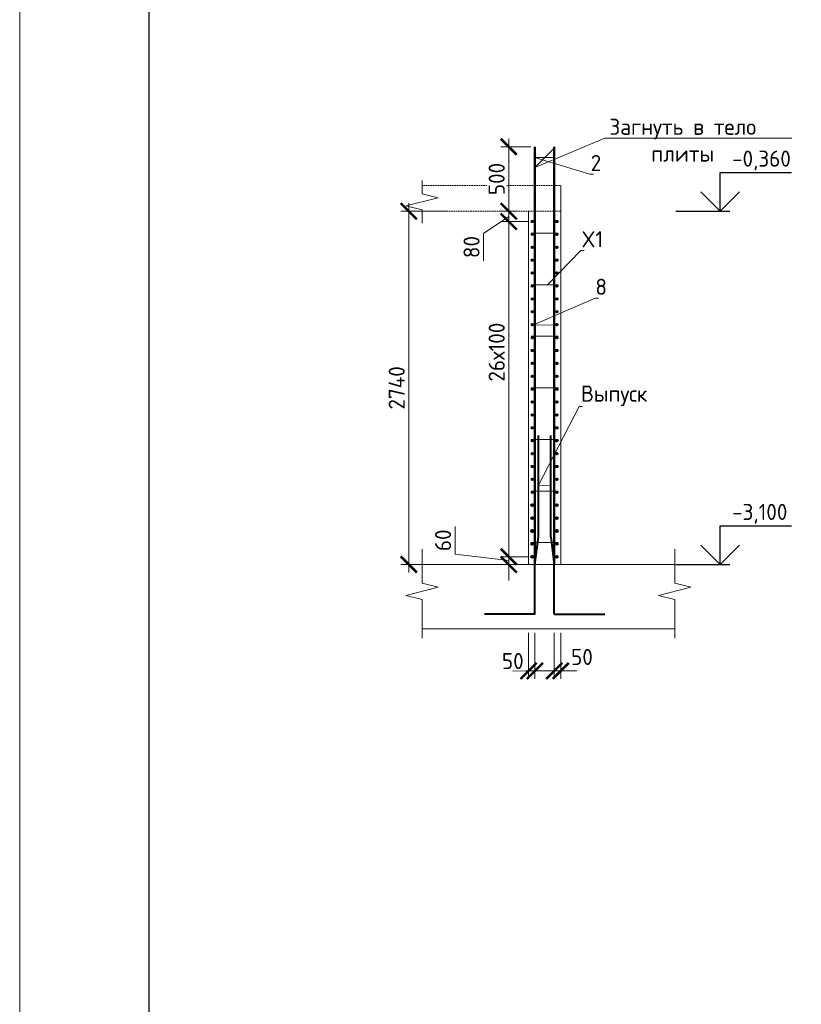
# Model space of a CAD drawing. Header units: millimetres. Extents: x 376598 to 1249954, y -318491 to -22134.
# Tile 263 of 444: x 665485 to 677603, y -153517 to -138245. Entities that reach past the tile are written whole.
import ezdxf
from ezdxf import colors
from ezdxf.entities.mleader import LeaderData, LeaderLine
from ezdxf.math import Vec2, Vec3

# ---------------------------------------------------------------- set-up
doc = ezdxf.new("R2010")
doc.units = ezdxf.units.MM
doc.linetypes.add('01 Штриховая _4 мм_', pattern=[6, 3.5, -2.5])
for name, color, linetype, lineweight in [('AF_Perekritie', 90, 'Continuous', 18), ('AF_Stena', 90, 'Continuous', 18), ('KR_Fundament', 253, 'Continuous', 18), ('Арм_шпильки', 143, 'Continuous', 18), ('Армирование', 3, 'Continuous', 40), ('АрмСтер', 2, 'Continuous', 50), ('подоснова', 151, 'Continuous', 5), ('РАЗМЕРЫ', 1, 'Continuous', 9), ('ТОНКИЕ', 7, 'Continuous', 9)]:
    doc.layers.add(name, color=color, linetype=linetype, lineweight=lineweight)
doc.layers.add('ТОЛСТЫЕ_ОСНОВНЫЕ', color=6, linetype='Continuous')
doc.styles.add('GOST-2.304_Type-B', font='GOST_Common.ttf')
doc.dimstyles.new('мой 25', dxfattribs={"dimscale": 100, "dimtxt": 2.5, "dimasz": 2.5, "dimexe": 1.25, "dimexo": 0.625, "dimtad": 1, "dimdec": 0, "dimlfac": 0.5, "dimtxsty": 'GOST-2.304_Type-B', "dimblk": 'ARCHTICK', "dimcen": 2.5, "dimdle": 1.25, "dimaunit": 1, "dimadec": 1, "dimazin": 2, "dimtfac": 1, "dimtdec": 0, "dimtmove": 1, "dimatfit": 3, "dimfxl": 6, "dimfxlon": 1, "dimtfill": 1, "dimlwd": -1, "dimlwe": -1, "dimarcsym": 0})

# ---------------------------------------------------------------- blocks, each defined once
blk = doc.blocks.new('*U2962')
at = {"layer": 'ТОЛСТЫЕ_ОСНОВНЫЕ', "color": 6}
blk.add_lwpolyline([(20, 5), (836, 5), (836, 589), (20, 589)], close=True, dxfattribs=at)
at = {"layer": 'ТОНКИЕ'}
blk.add_lwpolyline([(0, 0), (841, 0), (841, 594), (0, 594)], close=True, dxfattribs=at)
blk = doc.blocks.new('_None')
blk = doc.blocks.new('_ArchTick')
at = {"color": 0, "linetype": 'ByBlock', "const_width": 0.15}
blk.add_lwpolyline([(-0.5, -0.5), (0.5, 0.5)], dxfattribs=at)
blk = doc.blocks.new('*D2923')
at = {"layer": 'DEFPOINTS', "color": 0, "lineweight": 0, "transparency": 16777216}
for p in [(673067, -141216), (673204, -141216), (673433, -141376)]:
    blk.add_point(p, dxfattribs=at)
at = {"layer": 'РАЗМЕРЫ', "color": 0, "linetype": 'Continuous', "transparency": 16777216}
for p, q in [((673067, -141501), (673067, -141091)), ((673142, -141216), (672942, -141216)), ((673067, -141296), (672677, -141559)), ((673370, -141376), (672942, -141376)), ((672677, -141559), (672677, -141984))]:
    blk.add_line(p, q, dxfattribs=at)
at = {"layer": 'РАЗМЕРЫ', "color": 0, "transparency": 16777216, "xscale": 250, "yscale": 250, "zscale": 250}
for p, rotation in [((673067, -141216), 90), ((673067, -141376), 270)]:
    blk.add_blockref('_ArchTick', p, dxfattribs=dict(at, rotation=rotation))
at = {"layer": 'РАЗМЕРЫ', "color": 0, "lineweight": 0, "transparency": 16777216, "insert": (672490, -141772), "char_height": 250, "attachment_point": 5, "rotation": 90, "style": 'GOST-2.304_Type-B', "bg_fill": 3, "box_fill_scale": 1.1, "bg_fill_color": 256, "bg_fill_true_color": 13158600, "bg_fill_transparency": 0}
blk.add_mtext('80', dxfattribs=at)
blk = doc.blocks.new('*D2924')
at = {"layer": 'DEFPOINTS', "color": 0, "lineweight": 0, "transparency": 16777216}
for p in [(673433, -146576), (673067, -146696), (673373, -146696)]:
    blk.add_point(p, dxfattribs=at)
at = {"layer": 'РАЗМЕРЫ', "color": 0, "linetype": 'Continuous', "transparency": 16777216}
for p, q in [((672236, -146533), (672236, -146108)), ((673067, -146576), (673067, -146326)), ((673067, -146636), (672236, -146533)), ((673370, -146576), (672942, -146576)), ((673067, -146576), (673067, -146696)), ((673067, -146576), (673067, -146696)), ((673310, -146696), (672942, -146696)), ((673067, -146696), (673067, -146946))]:
    blk.add_line(p, q, dxfattribs=at)
at = {"layer": 'РАЗМЕРЫ', "color": 0, "transparency": 16777216, "xscale": 250, "yscale": 250, "zscale": 250}
for p, rotation in [((673067, -146576), 270), ((673067, -146696), 90)]:
    blk.add_blockref('_ArchTick', p, dxfattribs=dict(at, rotation=rotation))
at = {"layer": 'РАЗМЕРЫ', "color": 0, "lineweight": 0, "transparency": 16777216, "insert": (672049, -146320), "char_height": 250, "attachment_point": 5, "rotation": 90, "style": 'GOST-2.304_Type-B', "bg_fill": 3, "box_fill_scale": 1.1, "bg_fill_color": 256, "bg_fill_true_color": 13158600, "bg_fill_transparency": 0}
blk.add_mtext('60', dxfattribs=at)
blk = doc.blocks.new('*D2767')
at = {"layer": 'DEFPOINTS', "color": 0, "lineweight": 0, "transparency": 16777216}
for p in [(673067, -140216), (673474, -140216), (672942, -141216)]:
    blk.add_point(p, dxfattribs=at)
at = {"layer": 'РАЗМЕРЫ', "color": 0, "linetype": 'Continuous', "transparency": 16777216}
for p, q in [((673067, -141341), (673067, -140091)), ((673411, -140216), (672942, -140216)), ((673005, -141216), (673192, -141216))]:
    blk.add_line(p, q, dxfattribs=at)
at = {"layer": 'РАЗМЕРЫ', "color": 0, "transparency": 16777216, "xscale": 250, "yscale": 250, "zscale": 250}
for p, rotation in [((673067, -140216), 90), ((673067, -141216), 270)]:
    blk.add_blockref('_ArchTick', p, dxfattribs=dict(at, rotation=rotation))
at = {"layer": 'РАЗМЕРЫ', "color": 0, "lineweight": 0, "transparency": 16777216, "insert": (672880, -140716), "char_height": 250, "attachment_point": 5, "rotation": 90, "style": 'GOST-2.304_Type-B', "bg_fill": 3, "box_fill_scale": 1.1, "bg_fill_color": 256, "bg_fill_true_color": 13158600, "bg_fill_transparency": 0}
blk.add_mtext('500', dxfattribs=at)
blk = doc.blocks.new('*D2768')
at = {"layer": 'DEFPOINTS', "color": 0, "lineweight": 0, "transparency": 16777216}
for p in [(673677, -141216), (671518, -146696), (673837, -146696)]:
    blk.add_point(p, dxfattribs=at)
at = {"layer": 'РАЗМЕРЫ', "color": 0, "linetype": 'Continuous', "transparency": 16777216}
for p, q in [((671518, -141091), (671518, -146821)), ((672118, -141216), (671393, -141216)), ((672118, -146696), (671393, -146696))]:
    blk.add_line(p, q, dxfattribs=at)
at = {"layer": 'РАЗМЕРЫ', "color": 0, "transparency": 16777216, "xscale": 250, "yscale": 250, "zscale": 250}
for p, rotation in [((671518, -141216), 90), ((671518, -146696), 270)]:
    blk.add_blockref('_ArchTick', p, dxfattribs=dict(at, rotation=rotation))
at = {"layer": 'РАЗМЕРЫ', "color": 0, "lineweight": 0, "transparency": 16777216, "insert": (671330, -143956), "char_height": 250, "attachment_point": 5, "rotation": 90, "style": 'GOST-2.304_Type-B', "bg_fill": 3, "box_fill_scale": 1.1, "bg_fill_color": 256, "bg_fill_true_color": 13158600, "bg_fill_transparency": 0}
blk.add_mtext('2740', dxfattribs=at)
blk = doc.blocks.new('*D2925')
at = {"layer": 'DEFPOINTS', "color": 0, "lineweight": 0, "transparency": 16777216}
for p in [(673433, -141376), (673067, -146576), (673289, -146576)]:
    blk.add_point(p, dxfattribs=at)
at = {"layer": 'РАЗМЕРЫ', "color": 0, "linetype": 'Continuous', "transparency": 16777216}
for p, q in [((673067, -141251), (673067, -146701)), ((673370, -141376), (672942, -141376)), ((673226, -146576), (672942, -146576))]:
    blk.add_line(p, q, dxfattribs=at)
at = {"layer": 'РАЗМЕРЫ', "color": 0, "transparency": 16777216, "xscale": 250, "yscale": 250, "zscale": 250}
for p, rotation in [((673067, -141376), 90), ((673067, -146576), 270)]:
    blk.add_blockref('_ArchTick', p, dxfattribs=dict(at, rotation=rotation))
at = {"layer": 'РАЗМЕРЫ', "color": 0, "lineweight": 0, "transparency": 16777216, "insert": (672880, -143402), "char_height": 250, "attachment_point": 5, "rotation": 90, "style": 'GOST-2.304_Type-B', "bg_fill": 3, "box_fill_scale": 1.1, "bg_fill_color": 256, "bg_fill_true_color": 13158600, "bg_fill_transparency": 0}
blk.add_mtext('26х100', dxfattribs=at)
blk = doc.blocks.new('*D2769')
at = {"layer": 'DEFPOINTS', "color": 0, "lineweight": 0, "transparency": 16777216}
for p in [(673373, -147696), (673472, -147696), (673472, -148346)]:
    blk.add_point(p, dxfattribs=at)
at = {"layer": 'РАЗМЕРЫ', "color": 0, "linetype": 'Continuous', "transparency": 16777216}
for p, q in [((673373, -147758), (673373, -148471)), ((673472, -147758), (673472, -148471)), ((673373, -148346), (673123, -148346)), ((673472, -148346), (673722, -148346))]:
    blk.add_line(p, q, dxfattribs=at)
at = {"layer": 'РАЗМЕРЫ', "color": 0, "lineweight": 0, "transparency": 16777216, "insert": (673130, -148193), "char_height": 250, "attachment_point": 5, "style": 'GOST-2.304_Type-B', "bg_fill": 3, "box_fill_scale": 1.1, "bg_fill_color": 256, "bg_fill_true_color": 13158600, "bg_fill_transparency": 0}
blk.add_mtext('50', dxfattribs=at)
at = {"layer": 'РАЗМЕРЫ', "color": 0, "linetype": 'Continuous', "transparency": 16777216}
blk.add_line((673373, -148346), (673472, -148346), dxfattribs=at)
at = {"layer": 'РАЗМЕРЫ', "color": 0, "transparency": 16777216, "xscale": 250, "yscale": 250, "zscale": 250}
blk.add_blockref('_ArchTick', (673373, -148346), dxfattribs=at)
at = {"layer": 'РАЗМЕРЫ', "color": 0, "transparency": 16777216, "xscale": 250, "yscale": 250, "zscale": 250, "rotation": 180}
blk.add_blockref('_ArchTick', (673472, -148346), dxfattribs=at)
blk = doc.blocks.new('*D2770')
at = {"layer": 'DEFPOINTS', "color": 0, "lineweight": 0, "transparency": 16777216}
for p in [(673772, -147696), (673873, -147696), (673873, -148346)]:
    blk.add_point(p, dxfattribs=at)
at = {"layer": 'РАЗМЕРЫ', "color": 0, "linetype": 'Continuous', "transparency": 16777216}
for p, q in [((673772, -147758), (673772, -148471)), ((673873, -147758), (673873, -148471)), ((673772, -148346), (673522, -148346)), ((673772, -148346), (673873, -148346)), ((673873, -148346), (674123, -148346))]:
    blk.add_line(p, q, dxfattribs=at)
at = {"layer": 'РАЗМЕРЫ', "color": 0, "transparency": 16777216, "xscale": 250, "yscale": 250, "zscale": 250}
blk.add_blockref('_ArchTick', (673772, -148346), dxfattribs=at)
at = {"layer": 'РАЗМЕРЫ', "color": 0, "lineweight": 0, "transparency": 16777216, "insert": (674202, -148130), "char_height": 250, "attachment_point": 5, "style": 'GOST-2.304_Type-B', "bg_fill": 3, "box_fill_scale": 1.1, "bg_fill_color": 256, "bg_fill_true_color": 13158600, "bg_fill_transparency": 0}
blk.add_mtext('50', dxfattribs=at)
at = {"layer": 'РАЗМЕРЫ', "color": 0, "transparency": 16777216, "xscale": 250, "yscale": 250, "zscale": 250, "rotation": 180}
blk.add_blockref('_ArchTick', (673873, -148346), dxfattribs=at)

msp = doc.modelspace()

# ---------------------------------------------------------------- linework, layer by layer
for points in [[(676343.4, -140615.7), (677448.6, -140615.7)], [(676343.4, -141215.7), (676343.4, -140615.7)], [(676643.4, -140915.7), (676343.4, -141215.7), (676043.4, -140915.7)], [(675658.8, -141215.7), (676493.4, -141215.7)], [(676343.4, -146095.7), (677448.6, -146095.7)], [(676343.4, -146695.7), (676343.4, -146095.7)], [(676643.4, -146395.7), (676343.4, -146695.7), (676043.4, -146395.7)], [(675658.8, -146695.7), (676493.4, -146695.7)]]:
    msp.add_lwpolyline(points)
at = {"layer": 'AF_Perekritie', "linetype": '01 Штриховая _4 мм_', "lineweight": 9}
for p, q in [((673872.5, -140815.7), (671723.9, -140815.7)), ((671723.9, -141215.7), (673872.5, -141215.7))]:
    msp.add_line(p, q, dxfattribs=at)
at = {"layer": 'AF_Stena', "lineweight": 20}
for p, q in [((673872.5, -146695.7), (673872.5, -140816.7)), ((673372.5, -141215.7), (673372.5, -146695.7)), ((673372.5, -146695.7), (673872.5, -146695.7))]:
    msp.add_line(p, q, dxfattribs=at)
for points in [[(671723.9, -140890.7), (671723.9, -140740.7)], [(671723.9, -140890.7), (671723.9, -140945.7)], [(671723.9, -140945.7), (671973.9, -141008.2)], [(671973.9, -141008.2), (671473.9, -141133.2)], [(671473.9, -141133.2), (671723.9, -141195.7)], [(671723.9, -141195.7), (671723.9, -141250.7)], [(671723.9, -141250.7), (671723.9, -141400.7)], [(671723.9, -146931.6), (671723.9, -146459.7)], [(675640.3, -146931.6), (675640.3, -146459.7)], [(671973.9, -147049.1), (671473.9, -147174.1)], [(671723.9, -146931.6), (671723.9, -146986.6)], [(671723.9, -146986.6), (671973.9, -147049.1)], [(675890.3, -147049.1), (675390.3, -147174.1)], [(675640.3, -146931.6), (675640.3, -146986.6)], [(675640.3, -146986.6), (675890.3, -147049.1)], [(671473.9, -147174.1), (671723.9, -147236.6)], [(675390.3, -147174.1), (675640.3, -147236.6)], [(671723.9, -147236.6), (671723.9, -147291.6)], [(671723.9, -147291.6), (671723.9, -147835.7)], [(675640.3, -147236.6), (675640.3, -147291.6)], [(675640.3, -147291.6), (675640.3, -147835.7)]]:
    msp.add_lwpolyline(points, dxfattribs=at)
at = {"layer": 'KR_Fundament', "lineweight": 9}
for p, q in [((675640.3, -146695.7), (671723.9, -146695.7)), ((671723.9, -147695.7), (675640.3, -147695.7))]:
    msp.add_line(p, q, dxfattribs=at)
at = {"layer": 'Армирование', "ltscale": 100}
for p, q in [((673527.5, -146268.3), (673527.8, -144695.2)), ((673718.2, -146268.3), (673718.5, -144695.2)), ((673473.5, -146702.9), (673527.5, -146268.3)), ((673718.2, -146268.3), (673772.2, -146702.9)), ((673473.8, -147466.3), (673473.5, -146702.9)), ((673772.5, -147466.3), (673772.2, -146702.9)), ((673474.1, -147466.4), (672692.5, -147466.1)), ((673772.5, -147466.3), (674554.1, -147466))]:
    msp.add_line(p, q, dxfattribs=at)
for centre, radius in [((673432.5, -141375.7), 12), ((673812.5, -141375.7), 12), ((673812.5, -141775.7), 12), ((673432.5, -142175.7), 12), ((673812.5, -142175.7), 12), ((673432.5, -142575.7), 12), ((673812.5, -142575.7), 12), ((673432.5, -142975.7), 12), ((673812.5, -142975.7), 12), ((673432.5, -143375.7), 12), ((673812.5, -143375.7), 12), ((673432.5, -143775.7), 12), ((673812.5, -143775.7), 12), ((673432.5, -144175.7), 12), ((673812.5, -144175.7), 12), ((673432.5, -144575.7), 12), ((673812.5, -144575.7), 12), ((673432.5, -144975.7), 12), ((673812.5, -144975.7), 12), ((673432.5, -145375.7), 12), ((673812.5, -145375.7), 12), ((673432.5, -145775.7), 16), ((673812.5, -145775.7), 16), ((673432.5, -146175.7), 16), ((673812.5, -146175.7), 16), ((673432.5, -146575.7), 16), ((673812.5, -146575.7), 16)]:
    msp.add_circle(centre, radius, dxfattribs=at)
at = {"layer": 'АрмСтер', "ltscale": 15}
for p, q in [((673473.8, -146695.7), (673473.8, -140215.6)), ((673772.2, -146695.7), (673772.2, -140215.6))]:
    msp.add_line(p, q, dxfattribs=at)

# ---------------------------------------------------------------- block references
at = {"xscale": 100, "yscale": 100, "zscale": 100}
msp.add_blockref('*U2962', (665485, -168789.7, 3100), dxfattribs=at)

# ---------------------------------------------------------------- texts
at = {"style": 'GOST-2.304_Type-B'}
for s, p in [('-0,360', (676529.3, -140525.7)), ('-3,100', (676529.3, -146005.7))]:
    msp.add_text(s, height=250, dxfattribs=at).set_placement(p)

# ---------------------------------------------------------------- leaders
at = {"layer": 'подоснова'}
ml = msp.add_multileader_mtext('Standard', dxfattribs=at)
ml.set_content('Загнуть в тело плиты', color=256, style='GOST-2.304_Type-B')
ml.set_leader_properties(color=256, linetype='ByLayer', lineweight=15)
ml.set_arrow_properties(name='NONE')
ml.build(insert=Vec2(0, 0))
ml.multileader.update_dxf_attribs({"text_left_attachment_type": 6, "text_right_attachment_type": 6, "dogleg_length": 10, "arrow_head_size": 18})
ctx = ml.context
ctx.base_point, ctx.char_height, ctx.arrow_head_size, ctx.landing_gap_size, ctx.plane_origin = Vec3(674565.2, -140081.4), 250, 18, 20, Vec3(677983.4, -138631)
ctx.left_attachment, ctx.right_attachment, ctx.text_align_type = 6, 6, 1
notes = []
notes.append((ctx, [(1, (1, 1, 0), (674555.2, -140081.4), (1, 0), 10, [(0, [(673772.2, -140235.6), (673473.8, -140540.2)], 0, [])])]))
ctx.mtext.insert, ctx.mtext.width, ctx.mtext.alignment, ctx.mtext.flow_direction = Vec3(675764.6, -139781.4), 2840.037, 2, 5
ml = msp.add_multileader_mtext('Standard', dxfattribs=at)
ml.set_content('2', color=256, style='GOST-2.304_Type-B')
ml.set_leader_properties(color=256, linetype='ByLayer', lineweight=15)
ml.set_arrow_properties(name='NONE')
ml.build(insert=Vec2(0, 0))
ml.multileader.update_dxf_attribs({"text_left_attachment_type": 6, "text_right_attachment_type": 6, "dogleg_length": 10, "arrow_head_size": 18})
ctx = ml.context
ctx.base_point, ctx.char_height, ctx.arrow_head_size, ctx.landing_gap_size, ctx.plane_origin = Vec3(674336.1, -140642.8), 250, 18, 20, Vec3(673119.2, -139330.2)
ctx.left_attachment, ctx.right_attachment, ctx.text_align_type = 6, 6, 1
notes.append((ctx, [(0, (1, 1, 0), (674326.1, -140642.8), (1, 0), 10, [(1, [(673772.2, -140382.8), (673473.8, -140384.6)], 0, [])])]))
ctx.mtext.insert, ctx.mtext.width, ctx.mtext.alignment, ctx.mtext.flow_direction = Vec3(674418.6, -140342.8), 22.898, 2, 5
ml = msp.add_multileader_mtext('Standard', dxfattribs=at)
ml.set_content('8', color=256, style='GOST-2.304_Type-B')
ml.set_leader_properties(color=256, linetype='ByLayer', lineweight=15)
ml.set_arrow_properties(name='NONE')
ml.build(insert=Vec2(0, 0))
ml.multileader.update_dxf_attribs({"text_left_attachment_type": 6, "text_right_attachment_type": 6, "dogleg_length": 10, "arrow_head_size": 18})
ctx = ml.context
ctx.base_point, ctx.char_height, ctx.arrow_head_size, ctx.landing_gap_size, ctx.plane_origin = Vec3(674417.8, -142563.1), 250, 18, 20, Vec3(673118.1, -142122.8)
ctx.left_attachment, ctx.right_attachment, ctx.text_align_type = 6, 6, 1
notes.append((ctx, [(0, (1, 1, 0), (674407.8, -142563.1), (1, 0), 10, [(1, [(673800.5, -142976.4), (673440.7, -142985.1)], 0, [])])]))
ctx.mtext.insert, ctx.mtext.width, ctx.mtext.alignment, ctx.mtext.flow_direction = Vec3(674500.3, -142263.1), 22.898, 2, 5
ml = msp.add_multileader_mtext('Standard', dxfattribs=at)
ml.set_content('Выпуск', color=256, style='GOST-2.304_Type-B')
ml.set_leader_properties(color=256, linetype='ByLayer', lineweight=15)
ml.set_arrow_properties(name='NONE')
ml.build(insert=Vec2(0, 0))
ml.multileader.update_dxf_attribs({"text_left_attachment_type": 6, "text_right_attachment_type": 6, "dogleg_length": 10, "arrow_head_size": 18})
ctx = ml.context
ctx.base_point, ctx.char_height, ctx.arrow_head_size, ctx.landing_gap_size, ctx.plane_origin = Vec3(674168.8, -144245.9), 250, 18, 20, Vec3(673011.8, -144227.8)
ctx.left_attachment, ctx.right_attachment, ctx.text_align_type = 6, 6, 1
notes.append((ctx, [(0, (1, 1, 0), (674158.8, -144245.9), (1, 0), 10, [(1, [(673718.2, -145469), (673527.5, -145465.7)], 0, [])])]))
ctx.mtext.insert, ctx.mtext.width, ctx.mtext.alignment, ctx.mtext.flow_direction = Vec3(674701.3, -143920.9), 22.898, 2, 5
for ctx, leaders in notes:
    for number, flags, end, landing, length, lines in leaders:
        leader = LeaderData()
        leader.index, (leader.has_last_leader_line, leader.has_dogleg_vector, leader.attachment_direction) = number, flags
        leader.last_leader_point, leader.dogleg_vector, leader.dogleg_length = Vec3(end), Vec3(landing), length
        for number, points, colour, breaks in lines:
            line = LeaderLine()
            line.index, line.vertices, line.color, line.breaks = number, Vec3.list(points), colors.encode_raw_color(colour), breaks
            leader.lines.append(line)
        ctx.leaders.append(leader)

# ---------------------------------------------------------------- next in the draw order: dimensions: what is measured, and where the dimension line sits
at = {"layer": 'РАЗМЕРЫ', "lineweight": 0}
for base, p1, p2, picture, middle in [((673067.2, -141215.7), (673432.5, -141375.7), (673204.4, -141215.7), '*D2923', (672677.4, -141621.9)), ((673067.2, -146695.7), (673432.5, -146575.7), (673372.5, -146695.7), '*D2924', (672236.3, -146470.1))]:
    dim = msp.add_linear_dim(base=base, p1=p1, p2=p2, angle=90, dimstyle='мой 25', dxfattribs=at)
    dim.commit()
    dim.dimension.update_dxf_attribs({"geometry": picture, "text_midpoint": middle, "dimtype": 160})
dim = msp.add_linear_dim(base=(673472.5, -148345.9), p1=(673372.5, -147695.7), p2=(673472.5, -147695.7), dimstyle='мой 25', dxfattribs=at)
dim.commit()
dim.dimension.update_dxf_attribs({"geometry": '*D2769', "text_midpoint": (673129.9, -148380.4), "dimtype": 160})

# ---------------------------------------------------------------- next in the draw order: linework, layer by layer
at = {"layer": 'Армирование', "ltscale": 100}
msp.add_circle((673432.5, -141775.7), 12, dxfattribs=at)

# ---------------------------------------------------------------- next in the draw order: dimensions: what is measured, and where the dimension line sits
at = {"layer": 'РАЗМЕРЫ', "lineweight": 0}
dim = msp.add_linear_dim(base=(673067.2, -140215.6), p1=(672942.2, -141215.7), p2=(673473.8, -140215.6), angle=90, dimstyle='мой 25', dxfattribs=at)
dim.commit()
dim.dimension.update_dxf_attribs({"geometry": '*D2767', "text_midpoint": (672879.7, -140715.7)})
dim = msp.add_linear_dim(base=(673872.5, -148345.9), p1=(673772.5, -147695.7), p2=(673872.5, -147695.7), dimstyle='мой 25', dxfattribs=at)
dim.commit()
dim.dimension.update_dxf_attribs({"geometry": '*D2770', "text_midpoint": (674202.1, -148317.8), "dimtype": 160})

# ---------------------------------------------------------------- next in the draw order: dimensions: what is measured, and where the dimension line sits
dim = msp.add_linear_dim(base=(671518, -146695.7), p1=(673677.2, -141215.7), p2=(673836.7, -146695.7), angle=90, dimstyle='мой 25', dxfattribs=at)
dim.commit()
dim.dimension.update_dxf_attribs({"geometry": '*D2768', "text_midpoint": (671330.5, -143955.7)})

# ---------------------------------------------------------------- next in the draw order: linework, layer by layer
at = {"layer": 'Армирование', "ltscale": 100}
for centre, radius in [((673432.5, -141575.7), 12), ((673812.5, -141575.7), 12), ((673432.5, -141975.7), 12), ((673812.5, -141975.7), 12), ((673812.5, -142375.7), 12), ((673812.5, -142775.7), 12), ((673812.5, -143175.7), 12), ((673812.5, -143575.7), 12), ((673812.5, -143975.7), 12), ((673812.5, -144375.7), 12), ((673812.5, -144775.7), 12), ((673812.5, -145175.7), 12), ((673812.5, -145575.7), 12), ((673432.5, -145975.7), 16), ((673812.5, -145975.7), 16), ((673432.5, -146375.7), 16), ((673812.5, -146375.7), 16)]:
    msp.add_circle(centre, radius, dxfattribs=at)

# ---------------------------------------------------------------- next in the draw order: leaders
at = {"layer": 'подоснова'}
ml = msp.add_multileader_mtext('Standard', dxfattribs=at)
ml.set_content('X1', color=256, style='GOST-2.304_Type-B')
ml.set_leader_properties(color=256, linetype='ByLayer', lineweight=15)
ml.set_arrow_properties(name='NONE')
ml.build(insert=Vec2(0, 0))
ml.multileader.update_dxf_attribs({"text_left_attachment_type": 6, "text_right_attachment_type": 6, "dogleg_length": 10, "arrow_head_size": 18})
ctx = ml.context
ctx.base_point, ctx.char_height, ctx.arrow_head_size, ctx.landing_gap_size, ctx.plane_origin = Vec3(674192.9, -141825.8), 250, 18, 20, Vec3(673198.4, -141053.7)
ctx.left_attachment, ctx.right_attachment, ctx.text_align_type = 6, 6, 1
notes = []
notes.append((ctx, [(0, (1, 1, 0), (674182.9, -141825.8), (1, 0), 10, [(0, [(673669.2, -142355.7)], 0, [])])]))
ctx.mtext.insert, ctx.mtext.width, ctx.mtext.alignment, ctx.mtext.flow_direction = Vec3(674362.9, -141525.8), 22.898, 2, 5
for ctx, leaders in notes:
    for number, flags, end, landing, length, lines in leaders:
        leader = LeaderData()
        leader.index, (leader.has_last_leader_line, leader.has_dogleg_vector, leader.attachment_direction) = number, flags
        leader.last_leader_point, leader.dogleg_vector, leader.dogleg_length = Vec3(end), Vec3(landing), length
        for number, points, colour, breaks in lines:
            line = LeaderLine()
            line.index, line.vertices, line.color, line.breaks = number, Vec3.list(points), colors.encode_raw_color(colour), breaks
            leader.lines.append(line)
        ctx.leaders.append(leader)

# ---------------------------------------------------------------- next in the draw order: dimensions: what is measured, and where the dimension line sits
at = {"layer": 'РАЗМЕРЫ', "lineweight": 0}
dim = msp.add_linear_dim(base=(673067.2, -146575.7), p1=(673432.5, -141375.7), p2=(673288.6, -146575.7), angle=90, text='26х100', dimstyle='мой 25', dxfattribs=at)
dim.commit()
dim.dimension.update_dxf_attribs({"geometry": '*D2925', "text_midpoint": (673067.2, -143401.6), "dimtype": 160})

# ---------------------------------------------------------------- next in the draw order: linework, layer by layer
at = {"layer": 'Арм_шпильки'}
for p, q in [((673412.5, -141555.7), (673832.5, -141555.7)), ((673412.5, -142355.7), (673832.5, -142355.7)), ((673412.5, -143155.7), (673832.5, -143155.7)), ((673412.5, -143955.7), (673832.5, -143955.7)), ((673412.5, -144755.7), (673832.5, -144755.7)), ((673412.5, -145555.7), (673832.5, -145555.7)), ((673412.5, -146355.7), (673832.5, -146355.7))]:
    msp.add_line(p, q, dxfattribs=at)
at = {"layer": 'Армирование', "ltscale": 100}
for centre in [(673432.5, -142375.7), (673432.5, -142775.7), (673432.5, -143175.7), (673432.5, -143575.7), (673432.5, -143975.7), (673432.5, -144375.7), (673432.5, -144775.7), (673432.5, -145175.7), (673432.5, -145575.7)]:
    msp.add_circle(centre, 12, dxfattribs=at)

doc.saveas('drawing.dxf')
